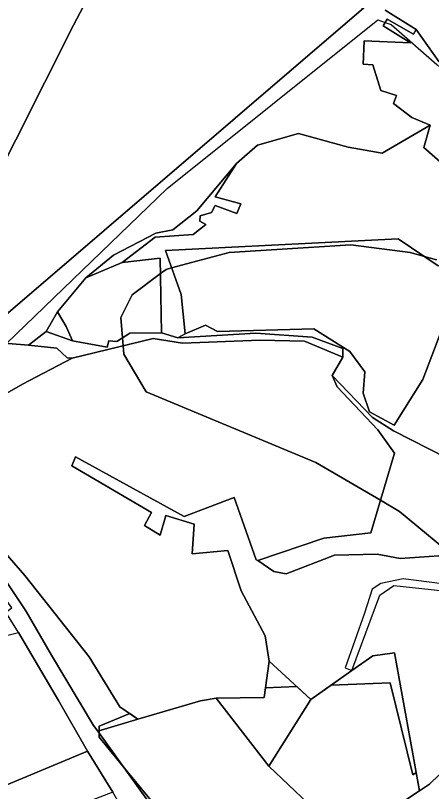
# Model space of a CAD drawing. Extents: x -477304 to -465429, y -1159113 to -1149210.
# Drawn here: x -475978.4 to -475757.6, y -1152067.3 to -1151655.2 of the extents above; entities that cross this region are included whole.
import ezdxf

# ---------------------------------------------------------------- set-up
doc = ezdxf.new("R2010")
doc.units = 0
for name, color, linetype in [('BPEJ_s', 7, 'Continuous'), ('orna_s', 7, 'Continuous'), ('PUPFL_s', 7, 'Continuous'), ('trav_porost_s', 7, 'Continuous')]:
    doc.layers.add(name, color=color, linetype=linetype)

msp = doc.modelspace()

# ---------------------------------------------------------------- linework, layer by layer
at = {"layer": 'BPEJ_s'}
for points in [[(-475983.18, -1151829.34), (-475898, -1151747), (-475786, -1151657.5), (-475782.18, -1151658.86), (-475779, -1151660), (-475754.8, -1151681.18), (-475751, -1151684.5), (-475732.5, -1151696.5), (-475730.32, -1151697.52), (-475726.03, -1151699.52), (-475702.5, -1151710.5), (-475681.69, -1151710.39), (-475678.56, -1151710.37), (-475674.62, -1151710.35), (-475611.47, -1151710), (-475611, -1151710), (-475577.5, -1151704.5), (-475572.39, -1151700.97), (-475563, -1151694.5), (-475560.89, -1151690.98), (-475554, -1151679.5), (-475552.5, -1151666), (-475560, -1151657), (-475576, -1151651.5)], [(-475983.18, -1151829.34), (-475898, -1151747), (-475786, -1151657.5), (-475782.18, -1151658.86), (-475779, -1151660), (-475754.8, -1151681.18), (-475751, -1151684.5), (-475732.5, -1151696.5), (-475730.32, -1151697.52), (-475726.03, -1151699.52), (-475702.5, -1151710.5), (-475681.69, -1151710.39), (-475678.56, -1151710.37), (-475674.62, -1151710.35), (-475611.47, -1151710), (-475611, -1151710), (-475577.5, -1151704.5), (-475572.39, -1151700.97), (-475563, -1151694.5), (-475560.89, -1151690.98), (-475554, -1151679.5), (-475552.5, -1151666), (-475560, -1151657), (-475576, -1151651.5)], [(-475750, -1151939), (-475774.5, -1151918.5), (-475784.6, -1151912.6), (-475819, -1151892.5), (-475909, -1151855), (-475921, -1151835), (-475921.34, -1151830.57), (-475921.67, -1151826.31), (-475922.5, -1151815.5), (-475916.5, -1151803.5), (-475901.47, -1151792.23), (-475898.5, -1151790), (-475895.56, -1151789.21), (-475865, -1151781), (-475800.5, -1151777), (-475769, -1151781), (-475761.39, -1151783.17), (-475755, -1151785)], [(-475755, -1151785), (-475761.39, -1151783.17), (-475769, -1151781), (-475800.5, -1151777), (-475865, -1151781), (-475895.56, -1151789.21), (-475898.5, -1151790), (-475901.47, -1151792.23), (-475916.5, -1151803.5), (-475922.5, -1151815.5), (-475921.67, -1151826.31), (-475921.34, -1151830.57), (-475921, -1151835), (-475909, -1151855), (-475819, -1151892.5), (-475784.6, -1151912.6), (-475774.5, -1151918.5), (-475750, -1151939)], [(-475934, -1152038.5), (-475934, -1152036.35), (-475934, -1152035.03), (-475934, -1152032.5), (-475917.7, -1152025.92), (-475913.56, -1152028.79), (-475880.26, -1152019.19), (-475871.91, -1152017.63), (-475846.51, -1152017.39), (-475845.78, -1152012.18), (-475829.14, -1152011.51), (-475821.66, -1152018.33), (-475810.88, -1152010.77), (-475779.5, -1152009.5), (-475767.5, -1152058.5), (-475765.7, -1152057.26), (-475763.95, -1152066.84), (-475758.67, -1152063.33), (-475747.95, -1152053.09), (-475744.66, -1152051.53), (-475727.96, -1152044.33), (-475701.19, -1152029.74), (-475694.32, -1152022.21)], [(-475747.95, -1152053.09), (-475758.67, -1152063.33), (-475763.95, -1152066.84), (-475765.7, -1152057.26), (-475767.5, -1152058.5), (-475779.5, -1152009.5), (-475810.88, -1152010.77), (-475821.66, -1152018.33), (-475829.14, -1152011.51), (-475845.78, -1152012.18), (-475846.51, -1152017.39), (-475871.91, -1152017.63), (-475880.26, -1152019.19), (-475913.56, -1152028.79), (-475917.7, -1152025.92), (-475934, -1152032.5), (-475934, -1152035.03), (-475934, -1152036.35), (-475934, -1152038.5), (-475921.4, -1152053.82), (-475900.68, -1152079.01)], [(-475900.68, -1152079.01), (-475921.4, -1152053.82), (-475934, -1152038.5)]]:
    msp.add_lwpolyline(points, dxfattribs=at)
at = {"layer": 'orna_s'}
msp.add_lwpolyline([(-475986.88, -1152118.39), (-475988.69, -1152123.1), (-476030.37, -1152092.18), (-475995.14, -1152068.69), (-475940.17, -1152045.93), (-475926.84, -1152067.68), (-475969.03, -1152083.96), (-475989.09, -1152083.05)], close=True, dxfattribs=at)
at = {"layer": 'PUPFL_s'}
for points in [[(-475926.15, -1151619.01), (-475947.61, -1151660.25), (-475993.63, -1151751.43), (-476022.23, -1151815.04), (-476040.58, -1151853.19), (-476089.5, -1151850.81), (-476100.8, -1151885.33), (-476126.62, -1151977), (-476133.63, -1152003.16), (-476138.02, -1152005.63), (-476129.89, -1152020.31), (-476118.43, -1152035.16), (-476142.31, -1152034.43), (-476174.44, -1152026.6), (-476188.44, -1152027.27), (-476207.76, -1152029.86), (-476228.37, -1152013.99), (-476385.93, -1152041.34)], [(-475782.11, -1151652.3), (-475765.72, -1151662.6), (-475767.22, -1151665.06), (-475781.13, -1151657.1), (-475783.26, -1151660.66), (-475768.76, -1151669.61), (-475793.38, -1151668.64), (-475793.87, -1151680.97), (-475788.8, -1151681.38), (-475784.42, -1151695.01), (-475776.23, -1151697.69), (-475777.81, -1151701.9), (-475768.07, -1151709.36), (-475758.26, -1151713.48), (-475783.75, -1151728.3), (-475801.86, -1151725.07), (-475828.27, -1151717.87), (-475850.02, -1151724.11), (-475861.07, -1151733.81), (-475882.21, -1151758.92), (-475894.87, -1151769.06), (-475903.95, -1151770.72), (-475926.44, -1151782.36), (-475941.15, -1151794.43), (-475956.08, -1151812.47), (-475962.25, -1151823.03), (-475971.6, -1151830.3), (-475999.91, -1151827.96), (-475793.51, -1151651.06)], [(-475556.46, -1151651.95), (-475557.81, -1151657.53), (-475534.34, -1151668.68), (-475536.23, -1151673.25), (-475560.44, -1151690.86), (-475611.21, -1151704.12), (-475676.78, -1151705.82), (-475679.75, -1151705.71), (-475682.72, -1151707.15), (-475705.73, -1151706.67), (-475729.18, -1151698.41), (-475743.39, -1151687.29), (-475753.74, -1151679.54), (-475765.72, -1151662.6), (-475782.11, -1151652.3)], [(-475745.62, -1151739.39), (-475761.71, -1151725.24), (-475758.26, -1151713.48), (-475768.07, -1151709.36), (-475777.81, -1151701.9), (-475776.23, -1151697.69), (-475784.42, -1151695.01), (-475788.8, -1151681.38), (-475793.87, -1151680.97), (-475793.38, -1151668.64), (-475768.76, -1151669.61), (-475783.26, -1151660.66), (-475781.13, -1151657.1), (-475767.22, -1151665.06), (-475765.72, -1151662.6), (-475753.74, -1151679.54)], [(-475754.1, -1151788.14), (-475775.26, -1151773.73), (-475898.82, -1151780.02), (-475890.57, -1151803.28), (-475888.44, -1151824.3), (-475892.19, -1151826.32), (-475901.01, -1151823.69), (-475901.59, -1151784.03), (-475921.83, -1151786.28), (-475904.28, -1151772.84), (-475884.04, -1151771.42), (-475877.38, -1151766.14), (-475880.67, -1151764.46), (-475880.38, -1151761.61), (-475874.44, -1151759.85), (-475872.36, -1151756.03), (-475860.97, -1151760.3), (-475858.81, -1151755.13), (-475872.42, -1151751.54), (-475861.07, -1151733.81), (-475850.02, -1151724.11), (-475828.27, -1151717.87), (-475801.86, -1151725.07), (-475783.75, -1151728.3), (-475758.26, -1151713.48), (-475761.71, -1151725.24), (-475745.62, -1151739.39)], [(-475779.26, -1152077), (-475763.95, -1152066.84), (-475758.67, -1152063.33), (-475747.95, -1152053.09), (-475744.66, -1152051.53), (-475727.96, -1152044.33), (-475729, -1152053.31), (-475724, -1152084.58)]]:
    msp.add_lwpolyline(points, dxfattribs=at)
for points in [[(-475993.63, -1151751.43), (-475947.61, -1151660.25), (-475926.15, -1151619.01), (-475900.49, -1151619.99), (-475852.63, -1151619.99), (-475826.15, -1151629.62), (-475798.47, -1151650.42), (-475793.51, -1151651.06), (-475999.91, -1151827.96), (-476002.97, -1151827.73), (-476022.23, -1151815.04)], [(-475872.42, -1151751.54), (-475858.81, -1151755.13), (-475860.97, -1151760.3), (-475872.36, -1151756.03), (-475874.44, -1151759.85), (-475880.38, -1151761.61), (-475880.67, -1151764.46), (-475877.38, -1151766.14), (-475884.04, -1151771.42), (-475904.28, -1151772.84), (-475921.83, -1151786.28), (-475941.15, -1151794.43), (-475926.44, -1151782.36), (-475903.95, -1151770.72), (-475894.87, -1151769.06), (-475882.21, -1151758.92), (-475861.07, -1151733.81)], [(-475959.35, -1151994.84), (-475972.9, -1151971.34), (-475993.74, -1151940.5), (-476004.99, -1151926.62), (-476005.62, -1151919.24), (-476000.48, -1151921.8), (-475973.43, -1151952.64), (-475939.41, -1151995.74), (-475923.01, -1152022.24), (-475913.56, -1152028.79), (-475934.78, -1152035.27), (-475937.1, -1152032.28)], [(-475879.64, -1152098.1), (-475885.71, -1152099.92), (-475903.33, -1152084.05), (-475917.35, -1152083.86), (-475926.84, -1152067.68), (-475940.17, -1152045.93), (-475955.66, -1152018.87), (-475976.92, -1151982.8), (-475983.63, -1151971.97), (-475980.41, -1151969.73), (-475985.28, -1151962.9), (-475999.58, -1151942.81), (-476009.55, -1151928.81), (-476004.99, -1151926.62), (-475993.74, -1151940.5), (-475972.9, -1151971.34), (-475959.35, -1151994.84), (-475937.1, -1152032.28), (-475934.78, -1152035.27), (-475908.18, -1152072.15), (-475883.68, -1152094.57)], [(-475843.92, -1152053.84), (-475821.66, -1152018.33), (-475799.89, -1152003.06), (-475788.66, -1151995.19), (-475777.3, -1151993.57), (-475763.95, -1152066.84), (-475779.26, -1152077), (-475800.37, -1152086.09), (-475812.65, -1152083.61)], [(-475821.66, -1152018.33), (-475843.92, -1152053.84), (-475871.91, -1152017.63), (-475846.51, -1152017.39), (-475843.82, -1151998.11)], [(-475880.26, -1152019.19), (-475871.91, -1152017.63), (-475843.92, -1152053.84), (-475812.65, -1152083.61), (-475841.08, -1152089.58), (-475883.68, -1152094.57), (-475908.18, -1152072.15), (-475934.78, -1152035.27), (-475913.56, -1152028.79)]]:
    msp.add_lwpolyline(points, close=True, dxfattribs=at)
at = {"layer": 'trav_porost_s'}
for points in [[(-475762.11, -1151848.39), (-475777.34, -1151872.65), (-475790.43, -1151865.67), (-475793.83, -1151855.66), (-475792.97, -1151844.46), (-475800.87, -1151833.53), (-475820.07, -1151821.53), (-475871.17, -1151823), (-475877.51, -1151819.54), (-475888.44, -1151824.3), (-475890.57, -1151803.28), (-475898.82, -1151780.02), (-475775.26, -1151773.73), (-475754.1, -1151788.14), (-475724.28, -1151786.91), (-475730.57, -1151828.86), (-475752.66, -1151823.38)], [(-475948.18, -1151827.88), (-475951.64, -1151820.32), (-475956.08, -1151812.47), (-475941.15, -1151794.43), (-475921.83, -1151786.28), (-475901.59, -1151784.03), (-475901.01, -1151823.69), (-475917.73, -1151823.81), (-475924.71, -1151828.25), (-475928.98, -1151827.94), (-475929.79, -1151831.22)], [(-475962.25, -1151823.03), (-475956.08, -1151812.47), (-475951.64, -1151820.32), (-475948.18, -1151827.88)], [(-476002.97, -1151827.73), (-475999.91, -1151827.96), (-475971.6, -1151830.3), (-475956.55, -1151831.92), (-475951.07, -1151836.99), (-475948.3, -1151837.17), (-475974.65, -1151850.98), (-475991.84, -1151860.68), (-475994.43, -1151875.16), (-476001.93, -1151901.03), (-476010.24, -1151916.06), (-476005.62, -1151919.24), (-476004.99, -1151926.62), (-476009.55, -1151928.81), (-476044.49, -1151945.63), (-476055.56, -1151911.16), (-476040.58, -1151853.19), (-476022.23, -1151815.04)], [(-475848.58, -1151827.51), (-475889.7, -1151829.13), (-475905.44, -1151826.68), (-475948.3, -1151837.17), (-475951.07, -1151836.99), (-475956.55, -1151831.92), (-475971.6, -1151830.3), (-475962.25, -1151823.03), (-475948.18, -1151827.88), (-475929.79, -1151831.22), (-475928.98, -1151827.94), (-475924.71, -1151828.25), (-475917.73, -1151823.81), (-475901.01, -1151823.69), (-475892.19, -1151826.32), (-475850.77, -1151823.79), (-475821.01, -1151825.94), (-475804.72, -1151831.98), (-475804.75, -1151836.54), (-475824.94, -1151828.18)], [(-475696.95, -1152019.28), (-475702.93, -1152025.38), (-475714.79, -1152027.37), (-475728.42, -1152025.11), (-475748.52, -1152019.36), (-475744.66, -1152051.53), (-475747.95, -1152053.09), (-475758.67, -1152063.33), (-475763.95, -1152066.84), (-475777.3, -1151993.57), (-475788.66, -1151995.19), (-475799.89, -1152003.06), (-475785.08, -1151962.96), (-475777.65, -1151957.88), (-475736.35, -1151962.3), (-475679.17, -1152001.14)], [(-476087.76, -1152020.01), (-476095.93, -1152002.34), (-476110.55, -1151970.26), (-476107.39, -1151969.19), (-476100.15, -1151984.73), (-476092.83, -1152001.11), (-476050.28, -1151981.13), (-476056.71, -1151966.62), (-476052.03, -1151964.67), (-476041.55, -1151985.75), (-476035.35, -1151997.35), (-475976.92, -1151982.8), (-475955.66, -1152018.87), (-475940.17, -1152045.93), (-475995.14, -1152068.69), (-476030.37, -1152092.18), (-476033.23, -1152094.09), (-476042.53, -1152084.12), (-476048.96, -1152076.19), (-476051.86, -1152077.85)]]:
    msp.add_lwpolyline(points, close=True, dxfattribs=at)
for points in [[(-475749.23, -1151890.31), (-475777.78, -1151875.8), (-475788.86, -1151868.68), (-475810.35, -1151846.38), (-475804.75, -1151836.54), (-475804.72, -1151831.98), (-475821.01, -1151825.94), (-475850.77, -1151823.79), (-475892.19, -1151826.32), (-475888.44, -1151824.3), (-475877.51, -1151819.54), (-475871.17, -1151823), (-475820.07, -1151821.53), (-475800.87, -1151833.53), (-475792.97, -1151844.46), (-475793.83, -1151855.66), (-475790.43, -1151865.67), (-475777.34, -1151872.65), (-475762.11, -1151848.39), (-475752.66, -1151823.38)], [(-475991.84, -1151860.68), (-475974.65, -1151850.98), (-475948.3, -1151837.17), (-475905.44, -1151826.68), (-475889.7, -1151829.13), (-475848.58, -1151827.51), (-475824.94, -1151828.18), (-475804.75, -1151836.54), (-475810.35, -1151846.38), (-475807.75, -1151852.38), (-475786.12, -1151875.14), (-475777.19, -1151887.52), (-475789.73, -1151929.95), (-475814.67, -1151932.73), (-475849.86, -1151944.67), (-475850.6, -1151944.17), (-475862.31, -1151911.19), (-475888.95, -1151921.21), (-475946.59, -1151889.46), (-475948.46, -1151894.29), (-475906.25, -1151919.19), (-475910.03, -1151926.08), (-475901.72, -1151931.08), (-475898.58, -1151920.66), (-475883.64, -1151925.26), (-475884.74, -1151941.13), (-475865.77, -1151939.28), (-475858.62, -1151960.77), (-475845.93, -1151984.63), (-475843.82, -1151998.11), (-475846.51, -1152017.39), (-475871.91, -1152017.63), (-475880.26, -1152019.19), (-475913.56, -1152028.79), (-475923.01, -1152022.24), (-475939.41, -1151995.74), (-475973.43, -1151952.64), (-476000.48, -1151921.8)], [(-475743.39, -1151941.47), (-475774.16, -1151943.6), (-475786.47, -1151941.29), (-475809.11, -1151941.68), (-475834.71, -1151951.67), (-475841.34, -1151950.4), (-475849.86, -1151944.67), (-475814.67, -1151932.73), (-475789.73, -1151929.95), (-475777.19, -1151887.52), (-475786.12, -1151875.14), (-475807.75, -1151852.38), (-475810.35, -1151846.38), (-475788.86, -1151868.68), (-475777.78, -1151875.8), (-475749.23, -1151890.31)], [(-475738.06, -1151958.81), (-475772.63, -1151954.26), (-475784.54, -1151956.79), (-475789.15, -1151959.87), (-475793.13, -1151972.55), (-475803.37, -1152001.65), (-475799.89, -1152003.06), (-475821.66, -1152018.33), (-475843.82, -1151998.11), (-475845.93, -1151984.63), (-475858.62, -1151960.77), (-475865.77, -1151939.28), (-475884.74, -1151941.13), (-475883.64, -1151925.26), (-475898.58, -1151920.66), (-475901.72, -1151931.08), (-475910.03, -1151926.08), (-475906.25, -1151919.19), (-475948.46, -1151894.29), (-475946.59, -1151889.46), (-475888.95, -1151921.21), (-475862.31, -1151911.19), (-475850.6, -1151944.17), (-475849.86, -1151944.67), (-475841.34, -1151950.4), (-475834.71, -1151951.67), (-475809.11, -1151941.68), (-475786.47, -1151941.29), (-475774.16, -1151943.6), (-475743.39, -1151941.47)]]:
    msp.add_lwpolyline(points, dxfattribs=at)

doc.saveas('drawing.dxf')
